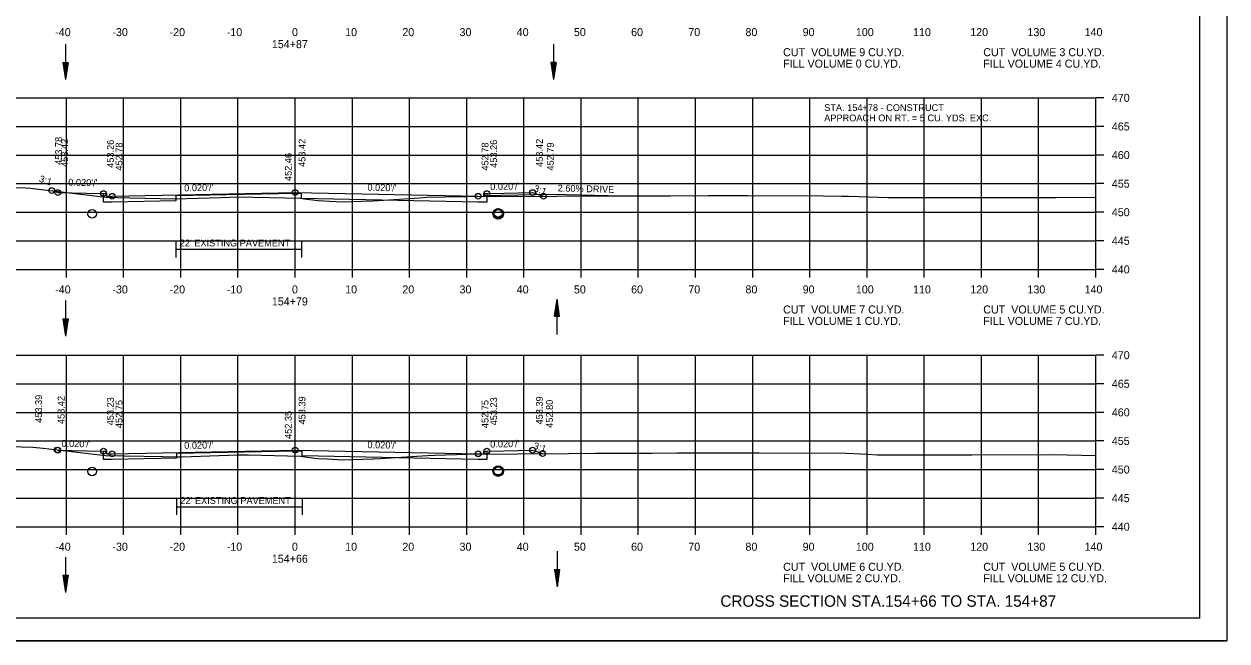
# Model space of a CAD drawing. Extents: x 1538688 to 1540766, y 656250 to 671912.
# Drawn here: x 1538810.8 to 1539021.1, y 665724.8 to 665832.7 of the extents above; entities that cross this region are included whole.
import ezdxf

# ---------------------------------------------------------------- set-up
doc = ezdxf.new("R2010")
doc.units = 0
for name, color, linetype in [('15', 7, 'Continuous'), ('16', 7, 'Continuous'), ('18', 7, 'Continuous'), ('20', 7, 'Continuous'), ('22', 7, 'Continuous'), ('26', 7, 'Continuous'), ('39', 7, 'Continuous'), ('41', 7, 'Continuous'), ('42', 7, 'Continuous'), ('7', 7, 'Continuous'), ('Borings', 7, 'Continuous'), ('Horizontal Alignment', 7, 'Continuous'), ('RipRap', 7, 'Continuous'), ('Wall Heights', 7, 'Continuous')]:
    doc.layers.add(name, color=color, linetype=linetype)

msp = doc.modelspace()

# ---------------------------------------------------------------- linework, layer by layer
at = {"layer": '15'}
for p, q in [((1538817.56, 665825.94), (1538818.01, 665822.94)), ((1538817.56, 665825.94), (1538818.46, 665825.94)), ((1538817.64, 665825.94), (1538818.01, 665823.44)), ((1538817.71, 665825.94), (1538818.01, 665823.96)), ((1538817.79, 665825.94), (1538818.01, 665824.46)), ((1538817.87, 665825.94), (1538818.01, 665824.97)), ((1538817.94, 665825.94), (1538818.01, 665825.47)), ((1538818.46, 665825.94), (1538818.01, 665822.94)), ((1538818.16, 665825.94), (1538818.01, 665824.97)), ((1538818.31, 665825.94), (1538818.01, 665823.96)), ((1538818.39, 665825.94), (1538818.01, 665823.44)), ((1538818.23, 665825.94), (1538818.01, 665824.46)), ((1538818.08, 665825.94), (1538818.01, 665825.47)), ((1538902.89, 665825.96), (1538903.34, 665822.96)), ((1538903.79, 665825.96), (1538902.89, 665825.96)), ((1538902.96, 665825.96), (1538903.34, 665823.46)), ((1538903.04, 665825.96), (1538903.34, 665823.98)), ((1538903.11, 665825.96), (1538903.34, 665824.48)), ((1538903.19, 665825.96), (1538903.34, 665824.99)), ((1538903.27, 665825.96), (1538903.34, 665825.49)), ((1538903.79, 665825.96), (1538903.34, 665822.96)), ((1538903.48, 665825.96), (1538903.34, 665824.99)), ((1538903.64, 665825.96), (1538903.34, 665823.98)), ((1538903.71, 665825.96), (1538903.34, 665823.46)), ((1538903.56, 665825.96), (1538903.34, 665824.48)), ((1538903.41, 665825.96), (1538903.34, 665825.49)), ((1538903.52, 665781.57), (1538903.97, 665784.57)), ((1538903.6, 665781.57), (1538903.97, 665784.07)), ((1538903.67, 665781.57), (1538903.97, 665783.55)), ((1538903.75, 665781.57), (1538903.97, 665783.05)), ((1538904.42, 665781.57), (1538903.97, 665784.57)), ((1538904.35, 665781.57), (1538903.97, 665784.07)), ((1538904.27, 665781.57), (1538903.97, 665783.55)), ((1538904.2, 665781.57), (1538903.97, 665783.05)), ((1538817.56, 665781.1), (1538818.01, 665778.1)), ((1538817.56, 665781.1), (1538818.46, 665781.1)), ((1538817.64, 665781.1), (1538818.01, 665778.6)), ((1538817.71, 665781.1), (1538818.01, 665779.11)), ((1538817.79, 665781.1), (1538818.01, 665779.61)), ((1538817.87, 665781.1), (1538818.01, 665780.12)), ((1538817.94, 665781.1), (1538818.01, 665780.62)), ((1538818.46, 665781.1), (1538818.01, 665778.1)), ((1538818.16, 665781.1), (1538818.01, 665780.12)), ((1538818.31, 665781.1), (1538818.01, 665779.11)), ((1538818.39, 665781.1), (1538818.01, 665778.6)), ((1538818.23, 665781.1), (1538818.01, 665779.61)), ((1538818.08, 665781.1), (1538818.01, 665780.62)), ((1538903.52, 665781.57), (1538904.42, 665781.57)), ((1538903.83, 665781.57), (1538903.97, 665782.54)), ((1538903.9, 665781.57), (1538903.97, 665782.04)), ((1538904.12, 665781.57), (1538903.97, 665782.54)), ((1538904.04, 665781.57), (1538903.97, 665782.04)), ((1538903.52, 665737.26), (1538903.97, 665734.26)), ((1538903.52, 665737.26), (1538904.42, 665737.26)), ((1538903.6, 665737.26), (1538903.97, 665734.76)), ((1538903.67, 665737.26), (1538903.97, 665735.28)), ((1538903.75, 665737.26), (1538903.97, 665735.78)), ((1538903.83, 665737.26), (1538903.97, 665736.29)), ((1538903.9, 665737.26), (1538903.97, 665736.79)), ((1538904.42, 665737.26), (1538903.97, 665734.26)), ((1538904.12, 665737.26), (1538903.97, 665736.29)), ((1538904.27, 665737.26), (1538903.97, 665735.28)), ((1538904.35, 665737.26), (1538903.97, 665734.76)), ((1538904.2, 665737.26), (1538903.97, 665735.78)), ((1538904.04, 665737.26), (1538903.97, 665736.79)), ((1538817.56, 665736.25), (1538818.01, 665733.25)), ((1538817.56, 665736.25), (1538818.46, 665736.25)), ((1538817.64, 665736.25), (1538818.01, 665733.76)), ((1538817.71, 665736.25), (1538818.01, 665734.27)), ((1538817.79, 665736.25), (1538818.01, 665734.77)), ((1538817.87, 665736.25), (1538818.01, 665735.28)), ((1538817.94, 665736.25), (1538818.01, 665735.78)), ((1538818.46, 665736.25), (1538818.01, 665733.25)), ((1538818.16, 665736.25), (1538818.01, 665735.28)), ((1538818.31, 665736.25), (1538818.01, 665734.27)), ((1538818.39, 665736.25), (1538818.01, 665733.76)), ((1538818.23, 665736.25), (1538818.01, 665734.77)), ((1538818.08, 665736.25), (1538818.01, 665735.78))]:
    msp.add_line(p, q, dxfattribs=at)
at = {"layer": '16'}
for p, q in [((1538891.18, 665802.69), (1538903.17, 665802.93)), ((1538903.17, 665802.93), (1538912.93, 665802.67))]:
    msp.add_line(p, q, dxfattribs=at)
at = {"layer": '18'}
for points in [[(1538807.52, 665804.08), (1538811.07, 665804), (1538811.86, 665803.98), (1538818.27, 665803.21), (1538825.07, 665802.38), (1538829.24, 665802.27), (1538837.21, 665802.08), (1538845.22, 665802.32), (1538848.16, 665802.43), (1538856.43, 665802.26), (1538859.09, 665802.19), (1538859.82, 665802.1), (1538862.18, 665801.79), (1538864.16, 665801.68), (1538866.52, 665801.55), (1538869.85, 665801.66), (1538871.84, 665801.72), (1538879.95, 665802.28), (1538881.23, 665802.37), (1538887.5, 665802.5), (1538888.23, 665802.52), (1538891.54, 665802.56), (1538897.61, 665802.51), (1538910.2, 665802.59), (1538916.74, 665802.6), (1538923.73, 665802.64), (1538930.45, 665802.65), (1538937.3, 665802.69), (1538950.49, 665802.61), (1538953.78, 665802.55), (1538954.96, 665802.54), (1538961.92, 665802.3), (1538971.07, 665802.32), (1538976.89, 665802.33), (1538991.16, 665802.35), (1538997.39, 665802.37), (1538998.18, 665802.35)], [(1538808.34, 665758.77), (1538812.32, 665758.67), (1538814.09, 665758.46), (1538825.02, 665757.19), (1538835.05, 665757), (1538837.23, 665756.95), (1538838.34, 665756.98), (1538848.16, 665757.34), (1538850.01, 665757.3), (1538859.13, 665757.08), (1538861.61, 665756.75), (1538862.14, 665756.68), (1538863.69, 665756.6), (1538866.46, 665756.47), (1538871.76, 665756.6), (1538871.9, 665756.6), (1538873.03, 665756.67), (1538881.31, 665757.22), (1538882.6, 665757.25), (1538888.24, 665757.44), (1538897.06, 665757.52), (1538906.01, 665757.58), (1538910.68, 665757.63), (1538920.62, 665757.64), (1538925, 665757.65), (1538935.05, 665757.66), (1538939.32, 665757.67), (1538950.01, 665757.63), (1538953.37, 665757.66), (1538958.34, 665757.43), (1538959.98, 665757.31), (1538968.68, 665757.33), (1538976.46, 665757.34), (1538990.67, 665757.37), (1538998.18, 665757.21)]]:
    msp.add_lwpolyline(points, dxfattribs=at)
at = {"layer": '20'}
for points in [[(1538815.61, 665803.53), (1538816.67, 665803.18), (1538821.67, 665803.08), (1538824.67, 665803.02), (1538825.17, 665803.02), (1538825.18, 665802.52), (1538826.18, 665802.54), (1538858.18, 665803.18), (1538890.18, 665802.54), (1538891.18, 665802.52), (1538891.19, 665803.02), (1538891.69, 665803.02), (1538894.69, 665803.08), (1538899.69, 665803.18), (1538901.6, 665802.54)], [(1538816.56, 665758.17), (1538816.67, 665758.14), (1538821.67, 665758.04), (1538824.67, 665757.98), (1538825.17, 665757.98), (1538825.18, 665757.48), (1538826.18, 665757.5), (1538858.18, 665758.14), (1538890.18, 665757.5), (1538891.18, 665757.48), (1538891.19, 665757.98), (1538891.69, 665757.98), (1538894.69, 665758.04), (1538899.69, 665758.14), (1538901.45, 665757.55)]]:
    msp.add_lwpolyline(points, dxfattribs=at)
at = {"layer": '22'}
for p, q in [((1538718.18, 665819.75), (1538998.18, 665819.75)), ((1538818.18, 665789.75), (1538818.18, 665819.75)), ((1538828.18, 665789.75), (1538828.18, 665819.75)), ((1538838.18, 665789.75), (1538838.18, 665819.75)), ((1538848.18, 665789.75), (1538848.18, 665819.75)), ((1538858.18, 665789.75), (1538858.18, 665819.75)), ((1538868.18, 665789.75), (1538868.18, 665819.75)), ((1538878.18, 665789.75), (1538878.18, 665819.75)), ((1538888.18, 665789.75), (1538888.18, 665819.75)), ((1538898.18, 665789.75), (1538898.18, 665819.75)), ((1538908.18, 665789.75), (1538908.18, 665819.75)), ((1538918.18, 665789.75), (1538918.18, 665819.75)), ((1538928.18, 665789.75), (1538928.18, 665819.75)), ((1538938.18, 665789.75), (1538938.18, 665819.75)), ((1538948.18, 665789.75), (1538948.18, 665819.75)), ((1538958.18, 665789.75), (1538958.18, 665819.75)), ((1538968.18, 665789.75), (1538968.18, 665819.75)), ((1538978.18, 665789.75), (1538978.18, 665819.75)), ((1538988.18, 665789.75), (1538988.18, 665819.75)), ((1538998.18, 665789.75), (1538998.18, 665819.75)), ((1538718.18, 665814.75), (1538998.18, 665814.75)), ((1538718.18, 665809.75), (1538998.18, 665809.75)), ((1538718.18, 665804.75), (1538998.18, 665804.75)), ((1538718.18, 665799.75), (1538998.18, 665799.75)), ((1538718.18, 665794.75), (1538998.18, 665794.75)), ((1538718.18, 665789.75), (1538998.18, 665789.75)), ((1538718.18, 665774.75), (1538998.18, 665774.75)), ((1538818.18, 665744.75), (1538818.18, 665774.75)), ((1538828.18, 665744.75), (1538828.18, 665774.75)), ((1538838.18, 665744.75), (1538838.18, 665774.75)), ((1538848.18, 665744.75), (1538848.18, 665774.75)), ((1538858.18, 665744.75), (1538858.18, 665774.75)), ((1538868.18, 665744.75), (1538868.18, 665774.75)), ((1538878.18, 665744.75), (1538878.18, 665774.75)), ((1538888.18, 665744.75), (1538888.18, 665774.75)), ((1538898.18, 665744.75), (1538898.18, 665774.75)), ((1538908.18, 665744.75), (1538908.18, 665774.75)), ((1538918.18, 665744.75), (1538918.18, 665774.75)), ((1538928.18, 665744.75), (1538928.18, 665774.75)), ((1538938.18, 665744.75), (1538938.18, 665774.75)), ((1538948.18, 665744.75), (1538948.18, 665774.75)), ((1538958.18, 665744.75), (1538958.18, 665774.75)), ((1538968.18, 665744.75), (1538968.18, 665774.75)), ((1538978.18, 665744.75), (1538978.18, 665774.75)), ((1538988.18, 665744.75), (1538988.18, 665774.75)), ((1538998.18, 665744.75), (1538998.18, 665774.75)), ((1538718.18, 665769.75), (1538998.18, 665769.75)), ((1538718.18, 665764.75), (1538998.18, 665764.75)), ((1538718.18, 665759.75), (1538998.18, 665759.75)), ((1538718.18, 665754.75), (1538998.18, 665754.75)), ((1538718.18, 665749.75), (1538998.18, 665749.75)), ((1538718.18, 665744.75), (1538998.18, 665744.75))]:
    msp.add_line(p, q, dxfattribs=at)
at = {"layer": '26'}
msp.add_line((1538687.78, 665724.77), (1539021.11, 665724.77), dxfattribs=at)
msp.add_lwpolyline([(1538687.77, 665938.11), (1539021.11, 665938.11), (1539021.11, 665724.77), (1538687.77, 665724.77)], close=True, dxfattribs=at)
for centre, radius in [((1538815.61, 665803.53), 0.5), ((1538816.67, 665803.18), 0.5), ((1538824.67, 665803.02), 0.5), ((1538826.18, 665802.54), 0.5), ((1538858.18, 665803.18), 0.5), ((1538890.18, 665802.54), 0.5), ((1538891.69, 665803.02), 0.5), ((1538899.69, 665803.18), 0.5), ((1538901.6, 665802.54), 0.5), ((1538893.68, 665799.47), 0.917), ((1538816.56, 665758.17), 0.5), ((1538816.67, 665758.14), 0.5), ((1538824.67, 665757.98), 0.5), ((1538826.18, 665757.5), 0.5), ((1538858.18, 665758.14), 0.5), ((1538890.18, 665757.5), 0.5), ((1538891.69, 665757.98), 0.5), ((1538899.69, 665758.14), 0.5), ((1538901.45, 665757.55), 0.5), ((1538893.68, 665754.47), 0.917)]:
    msp.add_circle(centre, radius, dxfattribs=at)
at = {"layer": '39'}
for p, q in [((1538818.01, 665829.13), (1538818.01, 665822.94)), ((1538903.34, 665829.15), (1538903.34, 665822.96)), ((1538818.01, 665784.29), (1538818.01, 665778.1)), ((1538903.97, 665778.38), (1538903.97, 665784.57)), ((1538818.01, 665739.44), (1538818.01, 665733.25)), ((1538903.97, 665740.45), (1538903.97, 665734.26))]:
    msp.add_line(p, q, dxfattribs=at)
for centre in [(1538822.68, 665799.45), (1538893.68, 665799.65), (1538893.68, 665799.47), (1538822.68, 665754.4), (1538893.68, 665754.55), (1538893.68, 665754.47)]:
    msp.add_circle(centre, 0.75, dxfattribs=at)
at = {"layer": '7'}
for p, q in [((1538837.3, 665794.58), (1538837.3, 665791.84)), ((1538859.3, 665794.58), (1538859.3, 665791.84)), ((1538859.3, 665793.21), (1538837.3, 665793.21)), ((1538837.42, 665749.55), (1538837.42, 665746.8)), ((1538859.42, 665749.55), (1538859.42, 665746.8)), ((1538859.42, 665748.17), (1538837.42, 665748.17))]:
    msp.add_line(p, q, dxfattribs=at)
at = {"layer": 'Borings'}
for p, q in [((1538998.18, 665789.75), (1538998.18, 665819.75)), ((1538999.58, 665819.75), (1538998.18, 665819.75)), ((1538999.58, 665814.75), (1538998.18, 665814.75)), ((1538999.58, 665809.75), (1538998.18, 665809.75)), ((1538999.58, 665804.75), (1538998.18, 665804.75)), ((1538999.58, 665799.75), (1538998.18, 665799.75)), ((1538999.58, 665794.75), (1538998.18, 665794.75)), ((1538718.18, 665789.75), (1538998.18, 665789.75)), ((1538818.18, 665788.35), (1538818.18, 665789.75)), ((1538828.18, 665788.35), (1538828.18, 665789.75)), ((1538838.18, 665788.35), (1538838.18, 665789.75)), ((1538848.18, 665788.35), (1538848.18, 665789.75)), ((1538858.18, 665788.35), (1538858.18, 665789.75)), ((1538868.18, 665788.35), (1538868.18, 665789.75)), ((1538878.18, 665788.35), (1538878.18, 665789.75)), ((1538888.18, 665788.35), (1538888.18, 665789.75)), ((1538898.18, 665788.35), (1538898.18, 665789.75)), ((1538908.18, 665788.35), (1538908.18, 665789.75)), ((1538918.18, 665788.35), (1538918.18, 665789.75)), ((1538928.18, 665788.35), (1538928.18, 665789.75)), ((1538938.18, 665788.35), (1538938.18, 665789.75)), ((1538948.18, 665788.35), (1538948.18, 665789.75)), ((1538958.18, 665788.35), (1538958.18, 665789.75)), ((1538968.18, 665788.35), (1538968.18, 665789.75)), ((1538978.18, 665788.35), (1538978.18, 665789.75)), ((1538988.18, 665788.35), (1538988.18, 665789.75)), ((1538998.18, 665788.35), (1538998.18, 665789.75)), ((1538999.58, 665789.75), (1538998.18, 665789.75)), ((1538998.18, 665744.75), (1538998.18, 665774.75)), ((1538999.58, 665774.75), (1538998.18, 665774.75)), ((1538999.58, 665769.75), (1538998.18, 665769.75)), ((1538999.58, 665764.75), (1538998.18, 665764.75)), ((1538999.58, 665759.75), (1538998.18, 665759.75)), ((1538999.58, 665754.75), (1538998.18, 665754.75)), ((1538999.58, 665749.75), (1538998.18, 665749.75)), ((1538718.18, 665744.75), (1538998.18, 665744.75)), ((1538818.18, 665743.35), (1538818.18, 665744.75)), ((1538828.18, 665743.35), (1538828.18, 665744.75)), ((1538838.18, 665743.35), (1538838.18, 665744.75)), ((1538848.18, 665743.35), (1538848.18, 665744.75)), ((1538858.18, 665743.35), (1538858.18, 665744.75)), ((1538868.18, 665743.35), (1538868.18, 665744.75)), ((1538878.18, 665743.35), (1538878.18, 665744.75)), ((1538888.18, 665743.35), (1538888.18, 665744.75)), ((1538898.18, 665743.35), (1538898.18, 665744.75)), ((1538908.18, 665743.35), (1538908.18, 665744.75)), ((1538918.18, 665743.35), (1538918.18, 665744.75)), ((1538928.18, 665743.35), (1538928.18, 665744.75)), ((1538938.18, 665743.35), (1538938.18, 665744.75)), ((1538948.18, 665743.35), (1538948.18, 665744.75)), ((1538958.18, 665743.35), (1538958.18, 665744.75)), ((1538968.18, 665743.35), (1538968.18, 665744.75)), ((1538978.18, 665743.35), (1538978.18, 665744.75)), ((1538988.18, 665743.35), (1538988.18, 665744.75)), ((1538998.18, 665743.35), (1538998.18, 665744.75)), ((1538999.58, 665744.75), (1538998.18, 665744.75))]:
    msp.add_line(p, q, dxfattribs=at)
at = {"layer": 'RipRap'}
for q in [(1539016.36, 665934.21), (1538700.18, 665728.75)]:
    msp.add_line((1539016.36, 665728.75), q, dxfattribs=at)
at = {"layer": 'Wall Heights'}
for points in [[(1538891.69, 665803.02), (1538891.69, 665801.52), (1538890.18, 665801.54), (1538859.31, 665802.16), (1538859.31, 665802.99), (1538858.18, 665803.01), (1538837.31, 665802.59), (1538837.31, 665801.76), (1538826.18, 665801.54), (1538824.67, 665801.52), (1538824.67, 665803.02)], [(1538891.69, 665757.98), (1538891.69, 665756.48), (1538890.18, 665756.5), (1538859.43, 665757.12), (1538859.43, 665757.95), (1538858.18, 665757.97), (1538837.43, 665757.56), (1538837.43, 665756.73), (1538826.18, 665756.5), (1538824.67, 665756.48), (1538824.67, 665757.98)]]:
    msp.add_lwpolyline(points, dxfattribs=at)

# ---------------------------------------------------------------- texts
at = {"layer": '15'}
msp.add_text('CROSS SECTION STA.154+66 TO STA. 154+87', height=2, dxfattribs=at).set_placement((1538932.53, 665730.75))
at = {"layer": '16'}
msp.add_text('2.60% DRIVE', height=1.2, rotation=358.5106, dxfattribs=at).set_placement((1538904.07, 665803.39))
at = {"layer": '41'}
for s, p in [('453.78', (1538817.41, 665808.03)), ('453.42', (1538818.47, 665807.68)), ('453.42', (1538859.98, 665807.68)), ('453.42', (1538901.49, 665807.68)), ('453.26', (1538826.47, 665807.52)), ('452.78', (1538827.98, 665807.04)), ('452.78', (1538891.98, 665807.04)), ('453.26', (1538893.49, 665807.52)), ('452.79', (1538903.4, 665807.04)), ('452.46', (1538857.58, 665805.21)), ('453.39', (1538813.92, 665762.92)), ('453.42', (1538817.86, 665762.71)), ('453.23', (1538826.47, 665762.48)), ('452.75', (1538827.98, 665762)), ('453.39', (1538859.98, 665762.64)), ('452.75', (1538891.98, 665762)), ('453.23', (1538893.49, 665762.48)), ('453.39', (1538901.49, 665762.64)), ('452.80', (1538903.25, 665762.05)), ('452.35', (1538857.58, 665760.1))]:
    msp.add_text(s, height=1.2, rotation=90, dxfattribs=at).set_placement(p)
at = {"layer": '42'}
for s, rotation, p in [('3:1', 341.5651, (1538813.29, 665805.12)), ("0.020'/'", 358.8542, (1538818.5, 665804.41)), ("0.020'/'", 1.1458, (1538838.79, 665803.39)), ("0.020'/'", 358.8542, (1538870.81, 665803.52)), ("0.020'/'", 1.1458, (1538892.3, 665803.63)), ('3:1', 341.5651, (1538899.8, 665803.43)), ("0.020'/'", 358.8542, (1538817.3, 665758.73)), ("0.020'/'", 1.1458, (1538892.3, 665758.59)), ("0.020'/'", 1.1458, (1538838.79, 665758.35)), ("0.020'/'", 358.8542, (1538870.81, 665758.49)), ('3:1', 341.5651, (1538899.73, 665758.42))]:
    msp.add_text(s, height=1.2, rotation=rotation, dxfattribs=at).set_placement(p)
at = {"layer": '7'}
for s, p in [('APPROACH ON RT. = 5 CU. YDS. EXC.', (1538950.69, 665815.64)), ('STA. 154+78 - CONSTRUCT', (1538950.69, 665817.44)), ("22' EXISTING PAVEMENT", (1538838.01, 665793.77)), ("22' EXISTING PAVEMENT", (1538838.12, 665748.73))]:
    msp.add_text(s, height=1.2, dxfattribs=at).set_placement(p)
at = {"layer": 'Horizontal Alignment'}
for s, p in [('-40', (1538816.22, 665830.55)), ('-30', (1538826.22, 665830.55)), ('-20', (1538836.22, 665830.55)), ('-10', (1538846.22, 665830.55)), ('0', (1538857.62, 665830.55)), ('10', (1538866.92, 665830.55)), ('20', (1538876.92, 665830.55)), ('30', (1538886.92, 665830.55)), ('40', (1538896.92, 665830.55)), ('50', (1538906.92, 665830.55)), ('60', (1538916.92, 665830.55)), ('70', (1538926.92, 665830.55)), ('80', (1538936.92, 665830.55)), ('90', (1538946.92, 665830.55)), ('100', (1538956.22, 665830.55)), ('110', (1538966.22, 665830.55)), ('120', (1538976.22, 665830.55)), ('130', (1538986.22, 665830.55)), ('140', (1538996.22, 665830.55)), ('154+87', (1538854.1, 665828.45)), ('CUT  VOLUME 9 CU.YD.', (1538943.5, 665827.04)), ('CUT  VOLUME 3 CU.YD.', (1538978.5, 665827.04)), ('FILL VOLUME 0 CU.YD.', (1538943.5, 665825.04)), ('FILL VOLUME 4 CU.YD.', (1538978.5, 665825.04)), ('470', (1539000.98, 665819.05)), ('465', (1539000.98, 665814.05)), ('460', (1539000.98, 665809.05)), ('455', (1539000.98, 665804.05)), ('450', (1539000.98, 665799.05)), ('445', (1539000.98, 665794.05)), ('440', (1539000.98, 665789.05)), ('-40', (1538816.22, 665785.55)), ('-30', (1538826.22, 665785.55)), ('-20', (1538836.22, 665785.55)), ('-10', (1538846.22, 665785.55)), ('0', (1538857.62, 665785.55)), ('10', (1538866.92, 665785.55)), ('20', (1538876.92, 665785.55)), ('30', (1538886.92, 665785.55)), ('40', (1538896.92, 665785.55)), ('50', (1538906.92, 665785.55)), ('60', (1538916.92, 665785.55)), ('70', (1538926.92, 665785.55)), ('80', (1538936.92, 665785.55)), ('90', (1538946.92, 665785.55)), ('100', (1538956.22, 665785.55)), ('110', (1538966.22, 665785.55)), ('120', (1538976.22, 665785.55)), ('130', (1538986.22, 665785.55)), ('140', (1538996.22, 665785.55)), ('154+79', (1538854.1, 665783.45)), ('CUT  VOLUME 7 CU.YD.', (1538943.5, 665782.04)), ('CUT  VOLUME 5 CU.YD.', (1538978.5, 665782.04)), ('FILL VOLUME 1 CU.YD.', (1538943.5, 665780.04)), ('FILL VOLUME 7 CU.YD.', (1538978.5, 665780.04)), ('470', (1539000.98, 665774.05)), ('465', (1539000.98, 665769.05)), ('460', (1539000.98, 665764.05)), ('455', (1539000.98, 665759.05)), ('450', (1539000.98, 665754.05)), ('445', (1539000.98, 665749.05)), ('440', (1539000.98, 665744.05)), ('-40', (1538816.22, 665740.55)), ('-30', (1538826.22, 665740.55)), ('-20', (1538836.22, 665740.55)), ('-10', (1538846.22, 665740.55)), ('0', (1538857.62, 665740.55)), ('10', (1538866.92, 665740.55)), ('20', (1538876.92, 665740.55)), ('30', (1538886.92, 665740.55)), ('40', (1538896.92, 665740.55)), ('50', (1538906.92, 665740.55)), ('60', (1538916.92, 665740.55)), ('70', (1538926.92, 665740.55)), ('80', (1538936.92, 665740.55)), ('90', (1538946.92, 665740.55)), ('100', (1538956.22, 665740.55)), ('110', (1538966.22, 665740.55)), ('120', (1538976.22, 665740.55)), ('130', (1538986.22, 665740.55)), ('140', (1538996.22, 665740.55)), ('154+66', (1538854.1, 665738.45)), ('CUT  VOLUME 6 CU.YD.', (1538943.5, 665737.04)), ('CUT  VOLUME 5 CU.YD.', (1538978.5, 665737.04)), ('FILL VOLUME 2 CU.YD.', (1538943.5, 665735.04)), ('FILL VOLUME 12 CU.YD.', (1538978.5, 665735.04))]:
    msp.add_text(s, height=1.4, dxfattribs=at).set_placement(p)

doc.saveas('drawing.dxf')
